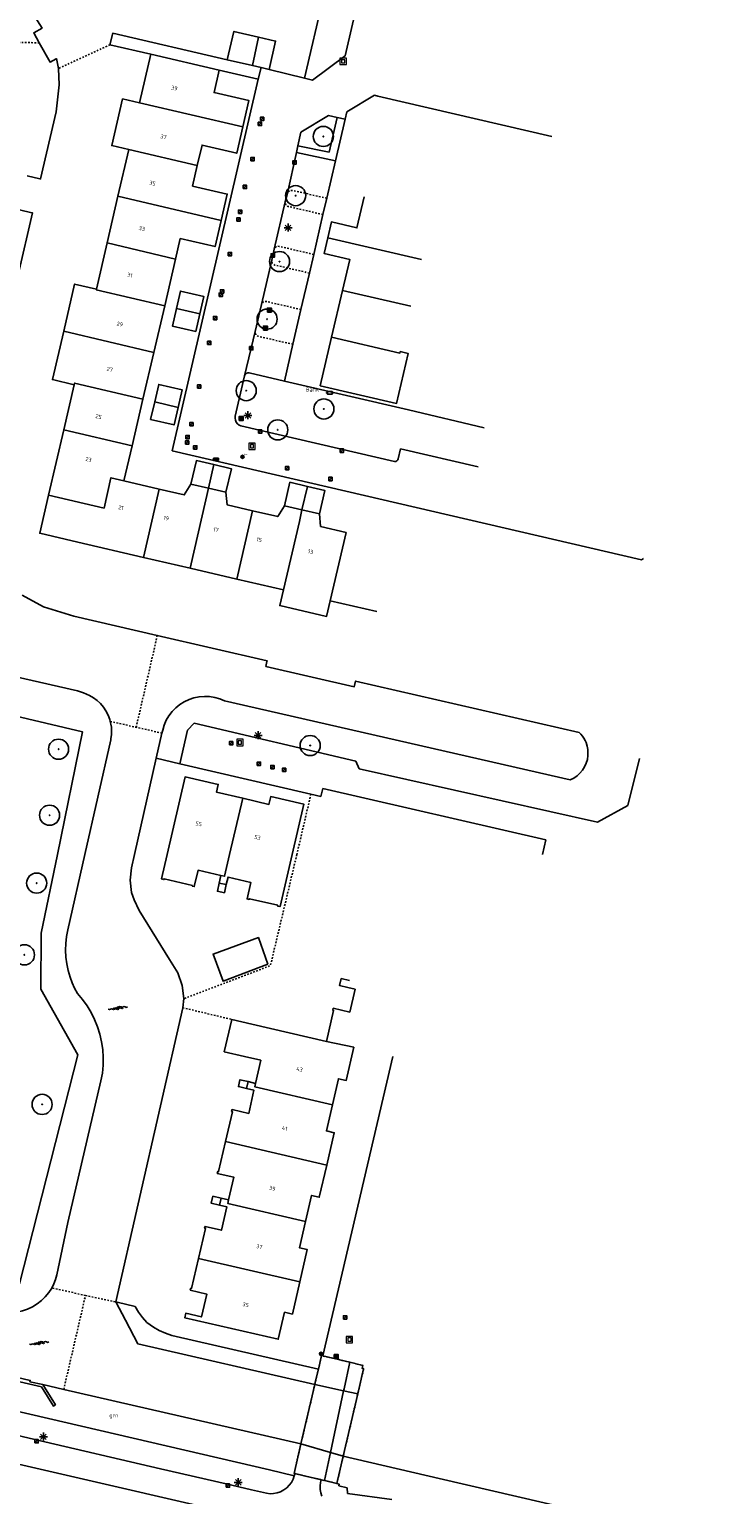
# Model space of a CAD drawing. Header units: metres. Extents: x 116958 to 118326, y 475500 to 477904.
# Tile 995 of 1001: x 117913 to 118000, y 477420 to 477603. Entities that reach past the tile are written whole.
import ezdxf

# ---------------------------------------------------------------- set-up
doc = ezdxf.new("R2010")
doc.units = ezdxf.units.M
doc.header["$LTSCALE"] = 0.2
doc.linetypes.add('MATGRENS', pattern=[2, 1, -1])
doc.layers.get('0').update_dxf_attribs({"color": 6})
for name, color, linetype in [('B-WE-GR-BOOM-G', 252, 'Continuous'), ('B-WE-GR-GROENVOORZIENING-GV', 252, 'Continuous'), ('B-WE-GW-WATERGANG_INSTEEK-G', 252, 'Continuous'), ('B-WE-GW-WATERGANG_WATERLIJN-G', 252, 'Continuous'), ('B-WE-IE-MEUBILAIR-G', 252, 'Continuous'), ('B-WE-IE-MEUBILAIR_WEGMEUBILAIR_AFVALBAK-G', 252, 'Continuous'), ('B-WE-IE-MEUBILAIR_WEGMEUBILAIR_LICHTMAST-G', 252, 'Continuous'), ('B-WE-IE-MEUBILAIR_WEGMEUBILAIR_VERKEERSBORD-PAAL', 252, 'Continuous'), ('B-WE-IE-MEUBILAIR_WEGMEUBILAIR_VERKEERSLICHT-G', 252, 'Continuous'), ('B-WE-KL-DATA_KAST-G', 90, 'Continuous'), ('B-WE-KW-KUNSTWERK_KADEMUUR-GV', 252, 'Continuous'), ('B-WE-KW-KUNSTWERK_LANDHOOFD-GV', 252, 'Continuous'), ('B-WE-KW-KUNSTWERK_TUNNEL-GV', 252, 'Continuous'), ('B-WE-KW-KUNSTWERK_WALBESCHERMING-GV', 252, 'Continuous'), ('B-WE-OG-BEBOUWING-GV', 252, 'Continuous'), ('B-WE-OG-HUISNUMMER-T25', 2, 'Continuous'), ('B-WE-RI-HWA_KOLK_TROTTOIRKOLK-G', 252, 'Continuous'), ('B-WE-VH-MATERIAALGRENS-G', 252, 'MATGRENS'), ('B-WE-VH-VERHARDING_ASFALT-GV', 252, 'Continuous')]:
    doc.layers.add(name, color=color, linetype=linetype)
doc.layers.add('B-WE-RI-RIOOLPUT', color=31, linetype='Continuous', lineweight=0)
doc.styles.get("Standard").update_dxf_attribs({"font": 'isocp.shx'})

# ---------------------------------------------------------------- blocks, each defined once
blk = doc.blocks.new('BGT_GR')
at = {"insert": (0.043, 0.019), "char_height": 0.1, "attachment_point": 5, "line_spacing_factor": 0.8}
blk.add_mtext('{\\C256;grn}', dxfattribs=at)
blk = doc.blocks.new('BGTWT')
for centre, start_param, end_param in [((-0.024, -0.058), 5.873058, 6.693313), ((0.001, 0.072), 2.731465, 3.55172), ((0.027, -0.043), 5.873058, 6.693313), ((0.028, -0.058), 5.873058, 6.693313), ((0.053, 0.072), 2.731465, 3.55172), ((0.08, -0.043), 5.873058, 6.693313), ((0.106, 0.072), 2.731465, 3.55172), ((-0.106, 0.044), 2.731465, 3.55172), ((-0.08, -0.071), 5.873058, 6.693313), ((-0.053, 0.044), 2.731465, 3.55172), ((-0.05, 0.057), 2.731465, 3.55172), ((-0.027, -0.071), 5.873058, 6.693313), ((-0.001, 0.044), 2.731465, 3.55172), ((0.002, 0.057), 2.731465, 3.55172), ((0.055, 0.057), 2.731465, 3.55172)]:
    blk.add_ellipse(centre, major_axis=(0, 0.0627), ratio=0.52488, start_param=start_param, end_param=end_param)
blk = doc.blocks.new('CELQ211865')
for p, q in [((-0.5, 0), (0.5, 0)), ((0.35, -0.34), (-0.35, 0.34)), ((0.35, 0.34), (-0.35, -0.34)), ((0, 0.53), (0, -0.47))]:
    blk.add_line(p, q)
blk = doc.blocks.new('Vb')
blk.add_lwpolyline([(125, -138), (-127, -138), (0, 185), (114, -100), (-71, -100), (0, 100), (56, -60), (-13, -60), (0, -20), (1, 30)])
blk.add_circle((0, 0), 200)
blk = doc.blocks.new('CELQ201000')
at = {"flags": 128}
for points in [[(-0.25, -0.25), (-0.25, 0.25), (0.25, 0.25), (0.25, -0.25), (-0.25, -0.25)], [(-0.18, -0.18), (-0.18, 0.18), (0.18, 0.18), (0.18, -0.18), (-0.18, -0.18)], [(-0.11, -0.11), (-0.11, 0.11), (0.11, 0.11), (0.11, -0.11), (-0.11, -0.11)], [(-0.04, -0.04), (-0.04, 0.04), (0.04, 0.04), (0.04, -0.04), (-0.04, -0.04)]]:
    blk.add_lwpolyline(points, dxfattribs=at)
blk = doc.blocks.new('Pbrd')
for points in [[(-400, -400), (400, -400), (400, 400), (-400, 400)], [(-200, -200), (200, -200), (200, 200), (-200, 200)]]:
    blk.add_lwpolyline(points, close=True)
blk = doc.blocks.new('Kvtrot')
blk.add_line((0, -420), (420, 0))
at = {"flags": 128}
blk.add_lwpolyline([(0, -420), (420, -420), (420, 0), (0, 0)], close=True, dxfattribs=at)
blk = doc.blocks.new('Bestboom')
h = blk.add_hatch(color=256)
h.dxf.hatch_style = 1
h.paths.add_polyline_path([(41, 0, 1), (-41, 0, 1)])
for radius in [1260, 41.1]:
    blk.add_circle((0, 0), radius)
blk = doc.blocks.new('Papierb')
blk.add_lwpolyline([(350, 200), (650, 200), (650, -100), (50, -100), (50, 200), (350, 200)])
for centre in [(-25, 50), (725, 50)]:
    blk.add_circle(centre, 37.5)
blk = doc.blocks.new('CELQ70108')
for p, q in [((-0.62, 0.31), (0.62, 0.31)), ((-0.62, -0.31), (-0.62, 0.31)), ((-0.62, -0.31), (0.62, 0.31)), ((0.62, -0.31), (0.62, 0.31)), ((-0.62, -0.31), (0.62, -0.31))]:
    blk.add_line(p, q)
blk = doc.blocks.new('Brandkr')
for p, q in [((-141, 141), (141, -141)), ((-141, -141), (141, 141))]:
    blk.add_line(p, q)
blk.add_circle((0, 0), 200)
at = {"oblique": 15}
blk.add_text('brk', height=180, dxfattribs=at).set_placement((172, 218))
blk = doc.blocks.new('BGT_BK10')
blk.add_text('Bank', height=0.5).set_placement((-0.18, -0.17))

msp = doc.modelspace()

# ---------------------------------------------------------------- linework, layer by layer
at = {"layer": 'B-WE-GR-GROENVOORZIENING-GV', "flags": 128}
for points in [[(117937.512, 477599.455), (117923.174, 477602.773), (117922.822, 477601.314)], [(117927.938, 477600.136), (117922.822, 477601.314)], [(117941.388, 477597.012), (117936.511, 477598.148)]]:
    msp.add_lwpolyline(points, dxfattribs=at)
at = {"layer": 'B-WE-GW-WATERGANG_INSTEEK-G', "flags": 128}
for points in [[(117893.974, 477525.472), (117902.581, 477519.313), (117919.378, 477515.369), (117916.245, 477500)], [(117928.605, 477512.048), (117931.571, 477511.361)], [(117916.245, 477500), (117914.234, 477490.139), (117914.188, 477483.155), (117918.801, 477474.925), (117911.498, 477446.277), (117910.682, 477446.47)], [(117948.912, 477435.619), (117930.564, 477439.829), (117929.767, 477440.106), (117928.998, 477440.456), (117928.266, 477440.876), (117927.85, 477441.157), (117927.451, 477441.46), (117926.9, 477442.082), (117926.404, 477442.749), (117925.967, 477443.456), (117923.72, 477443.973), (117923.555, 477444.011)]]:
    msp.add_lwpolyline(points, dxfattribs=at)
at = {"layer": 'B-WE-GW-WATERGANG_WATERLIJN-G', "flags": 128}
for points in [[(117917.163, 477632.487), (117916.491, 477632.193), (117915.848, 477631.841), (117915.238, 477631.432), (117914.667, 477630.972), (117914.14, 477630.462), (117913.659, 477629.908), (117913.23, 477629.313), (117912.855, 477628.682), (117912.538, 477628.021), (117911.537, 477625), (117909.941, 477617.859), (117909.666, 477616.307), (117909.574, 477615.788), (117909.587, 477613.805), (117909.943, 477611.751), (117910.555, 477609.865), (117911.413, 477608.034), (117914.329, 477603.405), (117913.283, 477602.819), (117913.984, 477601.57)], [(117913.984, 477601.57), (117915.338, 477599.156), (117916.088, 477599.576), (117916.122, 477599.595), (117916.39, 477598.356)], [(117916.39, 477598.356), (117916.468, 477596.294), (117916.087, 477592.913), (117914.135, 477584.538), (117914.042, 477584.559), (117912.476, 477584.91)], [(117911.49, 477580.678), (117913.07, 477580.31), (117913.145, 477580.292), (117905.909, 477549.254)], [(117911.848, 477532.441), (117914.501, 477531.003), (117918.294, 477529.824), (117928.754, 477527.417)], [(117922.87, 477516.648), (117922.795, 477516.909), (117922.592, 477517.448), (117922.33, 477517.96), (117922.011, 477518.439), (117921.64, 477518.879), (117921.222, 477519.275), (117920.762, 477519.62), (117920.266, 477519.912), (117919.533, 477520.211), (117918.783, 477520.465), (117897.885, 477525.256), (117897.296, 477525.497), (117896.735, 477525.796), (117896.206, 477526.149), (117895.817, 477526.462)], [(117928.754, 477527.417), (117942.501, 477524.253), (117942.476, 477524.143), (117942.338, 477523.547), (117953.398, 477520.991), (117953.523, 477521.534), (117953.563, 477521.707), (117981.557, 477515.265), (117981.759, 477515.052), (117981.942, 477514.824), (117982.122, 477514.557), (117982.276, 477514.275), (117982.398, 477513.998)], [(117982.398, 477513.998), (117982.536, 477513.568), (117982.62, 477513.125), (117982.643, 477512.883), (117982.637, 477512.388), (117982.564, 477511.899), (117982.425, 477511.424), (117982.223, 477510.972), (117981.96, 477510.552), (117981.643, 477510.172), (117981.277, 477509.839), (117980.869, 477509.559), (117980.427, 477509.337), (117937.174, 477519.213), (117936.57, 477519.47), (117935.94, 477519.652), (117935.293, 477519.758), (117934.638, 477519.785), (117933.984, 477519.733), (117933.341, 477519.604), (117932.718, 477519.398), (117932.125, 477519.119), (117931.569, 477518.77), (117931.059, 477518.358), (117930.602, 477517.887), (117930.205, 477517.365), (117929.873, 477516.799), (117929.612, 477516.198), (117929.425, 477515.569), (117929.338, 477515.193)], [(117919.679, 477500), (117922.918, 477514.356), (117922.956, 477514.523), (117923.014, 477514.992), (117923.029, 477515.465), (117922.999, 477515.937), (117922.947, 477516.295), (117922.87, 477516.648)], [(117929.338, 477515.193), (117928.605, 477512.048)], [(117928.605, 477512.048), (117925.901, 477500)], [(117912.516, 477443.115), (117913.133, 477443.403), (117913.713, 477443.759), (117914.25, 477444.178), (117914.736, 477444.655), (117915.165, 477445.183), (117915.532, 477445.757), (117915.797, 477446.287), (117916.009, 477446.841), (117916.166, 477447.413), (117917.56, 477453.962), (117921.7, 477471.696), (117921.872, 477472.658), (117921.967, 477473.63), (117921.984, 477474.607), (117921.922, 477475.583), (117921.783, 477476.55), (117921.566, 477477.503), (117921.275, 477478.435), (117920.909, 477479.341), (117920.472, 477480.215), (117919.967, 477481.052), (117919.396, 477481.845), (117918.764, 477482.59), (117918.406, 477483.261), (117918.096, 477483.956), (117917.834, 477484.67), (117917.599, 477485.49), (117917.428, 477486.325), (117917.321, 477487.172), (117917.28, 477488.024), (117917.304, 477488.876), (117917.394, 477489.724), (117917.549, 477490.563), (117919.679, 477500)], [(117925.901, 477500), (117925.523, 477498.318), (117925.375, 477496.791), (117925.512, 477495.25), (117925.837, 477494.343), (117926.492, 477493.011), (117930.289, 477486.859), (117931.305, 477485.213), (117931.875, 477483.617), (117932.087, 477481.966)], [(117931.938, 477480.829), (117923.555, 477444.011)], [(117932.087, 477481.966), (117931.938, 477480.829)], [(117923.555, 477444.011), (117924.756, 477441.713), (117926.294, 477438.772), (117948.458, 477433.671)], [(117946.727, 477426.251), (117942.185, 477427.294), (117917.042, 477433.068), (117914.411, 477433.672)], [(118000, 477413.593), (117964.023, 477421.937), (117952.02, 477424.721)]]:
    msp.add_lwpolyline(points, dxfattribs=at)
at = {"layer": 'B-WE-KW-KUNSTWERK_KADEMUUR-GV', "flags": 128}
for points in [[(117914.411, 477433.672), (117916.003, 477431.155), (117915.753, 477430.988), (117914.242, 477433.389), (117898.525, 477437.017)], [(117914.411, 477433.672), (117912.819, 477434.031), (117912.849, 477434.191), (117910.36, 477434.753), (117910.324, 477434.613), (117908.166, 477435.111), (117898.598, 477437.322)]]:
    msp.add_lwpolyline(points, dxfattribs=at)
at = {"layer": 'B-WE-KW-KUNSTWERK_LANDHOOFD-GV', "flags": 128}
for points in [[(117948.912, 477435.619), (117949.303, 477437.294), (117949.477, 477437.254)], [(117949.477, 477437.254), (117952.833, 477436.475)], [(117948.458, 477433.671), (117948.524, 477433.956), (117948.912, 477435.619)], [(117948.458, 477433.671), (117952.065, 477432.888), (117953.836, 477432.504)], [(117945.944, 477422.544), (117945.866, 477422.563), (117946.727, 477426.251)], [(117952.02, 477424.721), (117950.417, 477425.184), (117946.727, 477426.251)], [(117952.02, 477424.721), (117951.224, 477421.309)], [(117949.237, 477421.759), (117946.067, 477422.515), (117945.944, 477422.544)], [(117951.224, 477421.309), (117949.666, 477421.671), (117949.237, 477421.759)]]:
    msp.add_lwpolyline(points, dxfattribs=at)
at = {"layer": 'B-WE-KW-KUNSTWERK_TUNNEL-GV', "flags": 128}
msp.add_lwpolyline([(117949.303, 477437.294), (117949.263, 477437.123), (117948.912, 477435.619), (117948.524, 477433.956), (117948.458, 477433.671), (117946.727, 477426.251), (117945.864, 477422.553), (117945.996, 477422.525), (117946.066, 477422.509), (117949.666, 477421.671), (117951.224, 477421.309), (117952.02, 477424.721), (117953.836, 477432.504), (117954.572, 477435.661), (117954.371, 477435.717), (117954.451, 477436.063), (117952.833, 477436.475), (117949.477, 477437.254), (117949.303, 477437.294)], dxfattribs=at)
at = {"layer": 'B-WE-KW-KUNSTWERK_WALBESCHERMING-GV', "flags": 128}
for points in [[(117912.476, 477584.91), (117914.042, 477584.559), (117914.135, 477584.538), (117916.087, 477592.913), (117916.468, 477596.294), (117916.39, 477598.356), (117916.122, 477599.595), (117916.088, 477599.576), (117915.338, 477599.156), (117913.984, 477601.57)], [(117905.909, 477549.254), (117913.145, 477580.292), (117913.07, 477580.31), (117911.49, 477580.678)], [(117929.338, 477515.193), (117929.425, 477515.569), (117929.612, 477516.198), (117929.873, 477516.799), (117930.205, 477517.365), (117930.602, 477517.887), (117931.059, 477518.358), (117931.569, 477518.77), (117932.125, 477519.119), (117932.718, 477519.398), (117933.341, 477519.604), (117933.984, 477519.733), (117934.638, 477519.785), (117935.293, 477519.758), (117935.94, 477519.652), (117936.57, 477519.47), (117937.174, 477519.213), (117980.427, 477509.337), (117980.869, 477509.559), (117981.277, 477509.839), (117981.643, 477510.172), (117981.96, 477510.552), (117982.223, 477510.972), (117982.425, 477511.424), (117982.564, 477511.899), (117982.637, 477512.388), (117982.643, 477512.883), (117982.62, 477513.125), (117982.536, 477513.568), (117982.398, 477513.998), (117982.276, 477514.275), (117982.122, 477514.557), (117981.942, 477514.824), (117981.759, 477515.052), (117981.557, 477515.265), (117953.563, 477521.707), (117953.523, 477521.534), (117953.398, 477520.991), (117942.338, 477523.547), (117942.476, 477524.143), (117942.501, 477524.253), (117928.754, 477527.417), (117918.294, 477529.824), (117914.501, 477531.003), (117911.848, 477532.441)], [(117897.885, 477525.256), (117918.783, 477520.465), (117919.533, 477520.211), (117920.266, 477519.912), (117920.762, 477519.62), (117921.222, 477519.275), (117921.64, 477518.879), (117922.011, 477518.439), (117922.33, 477517.96), (117922.592, 477517.448), (117922.795, 477516.909), (117922.87, 477516.648)], [(117922.87, 477516.648), (117922.947, 477516.295), (117922.999, 477515.937), (117923.029, 477515.465), (117923.014, 477514.992), (117922.956, 477514.523), (117922.918, 477514.356), (117919.679, 477500)], [(117925.901, 477500), (117928.605, 477512.048), (117929.338, 477515.193)], [(117919.679, 477500), (117917.549, 477490.563), (117917.394, 477489.724), (117917.304, 477488.876), (117917.28, 477488.024), (117917.321, 477487.172), (117917.428, 477486.325), (117917.599, 477485.49), (117917.834, 477484.67), (117918.096, 477483.956), (117918.406, 477483.261), (117918.764, 477482.59), (117919.396, 477481.845), (117919.967, 477481.052), (117920.472, 477480.215), (117920.909, 477479.341), (117921.275, 477478.435), (117921.566, 477477.503), (117921.783, 477476.55), (117921.922, 477475.583), (117921.984, 477474.607), (117921.967, 477473.63), (117921.872, 477472.658), (117921.7, 477471.696), (117917.56, 477453.962), (117916.166, 477447.413), (117916.009, 477446.841), (117915.797, 477446.287), (117915.532, 477445.757)], [(117948.458, 477433.671), (117926.294, 477438.772), (117924.756, 477441.713), (117923.555, 477444.011), (117931.938, 477480.829), (117932.087, 477481.966), (117931.875, 477483.617), (117931.305, 477485.213), (117930.289, 477486.859), (117926.492, 477493.011), (117925.837, 477494.343), (117925.512, 477495.25), (117925.375, 477496.791), (117925.523, 477498.318), (117925.901, 477500)], [(117915.532, 477445.757), (117915.165, 477445.183), (117914.736, 477444.655), (117914.25, 477444.178), (117913.713, 477443.759), (117913.133, 477443.403), (117912.516, 477443.115), (117911.871, 477442.898), (117911.205, 477442.755), (117910.528, 477442.688), (117909.847, 477442.698), (117909.426, 477442.743), (117909.01, 477442.817), (117900.318, 477444.72)], [(117914.411, 477433.672), (117917.042, 477433.068), (117942.185, 477427.294), (117946.727, 477426.251)], [(117952.02, 477424.721), (117964.023, 477421.937), (118000, 477413.593)]]:
    msp.add_lwpolyline(points, dxfattribs=at)
at = {"layer": 'B-WE-OG-BEBOUWING-GV', "flags": 128}
for points in [[(117941.43, 477602.278), (117938.335, 477602.992), (117937.512, 477599.455)], [(117941.43, 477602.278), (117940.658, 477598.724)], [(117942.734, 477598.242), (117943.557, 477601.787), (117941.43, 477602.278)], [(117927.938, 477600.136), (117926.529, 477594.056)], [(117936.511, 477598.148), (117927.938, 477600.136)], [(117939.455, 477591.047), (117940.218, 477594.329), (117935.865, 477595.343), (117936.511, 477598.148)], [(117937.512, 477599.455), (117940.658, 477598.724)], [(117940.658, 477598.724), (117941.727, 477598.476)], [(117941.727, 477598.476), (117942.734, 477598.242)], [(117926.529, 477594.056), (117924.396, 477594.55), (117923.041, 477588.706), (117925.174, 477588.212)], [(117939.455, 477591.047), (117926.529, 477594.056)], [(117933.75, 477586.204), (117934.345, 477588.765), (117938.691, 477587.756), (117939.455, 477591.047)], [(117925.174, 477588.212), (117923.82, 477582.367)], [(117925.174, 477588.212), (117933.75, 477586.204)], [(117936.735, 477579.349), (117937.498, 477582.632), (117933.155, 477583.642), (117933.75, 477586.204)], [(117923.82, 477582.367), (117922.465, 477576.522)], [(117936.735, 477579.349), (117923.82, 477582.367)], [(117954.63, 477582.284), (117953.731, 477578.408), (117950.546, 477579.147), (117950.09, 477577.178)], [(117931.031, 477574.515), (117931.628, 477577.077), (117935.973, 477576.068), (117936.735, 477579.349)], [(117922.465, 477576.522), (117921.13, 477570.757)], [(117931.031, 477574.515), (117922.465, 477576.522)], [(117950.09, 477577.178), (117949.631, 477575.2), (117952.826, 477574.458), (117951.922, 477570.582)], [(117961.828, 477574.443), (117950.09, 477577.178)], [(117929.672, 477568.672), (117931.031, 477574.515)], [(117921.13, 477570.757), (117918.407, 477571.369), (117917.038, 477565.466)], [(117929.672, 477568.672), (117921.111, 477570.675), (117921.13, 477570.757)], [(117934.074, 477567.639), (117934.58, 477569.819), (117931.65, 477570.501), (117931.142, 477568.319)], [(117951.922, 477570.582), (117950.56, 477564.738)], [(117960.473, 477568.598), (117951.922, 477570.582)], [(117928.31, 477562.828), (117929.672, 477568.672)], [(117931.142, 477568.319), (117930.633, 477566.128), (117933.563, 477565.446), (117934.074, 477567.639)], [(117934.074, 477567.639), (117931.142, 477568.319)], [(117917.038, 477565.466), (117915.636, 477559.419), (117918.356, 477558.789)], [(117928.31, 477562.828), (117917.038, 477565.466)], [(117950.56, 477564.738), (117949.142, 477558.661), (117958.686, 477556.436), (117960.134, 477562.704), (117959.159, 477562.93)], [(117959.159, 477562.93), (117959.118, 477562.753), (117950.56, 477564.738)], [(117926.95, 477556.984), (117928.31, 477562.828)], [(117918.356, 477558.789), (117917.047, 477553.14)], [(117918.356, 477558.789), (117918.402, 477558.985), (117926.95, 477556.984)], [(117931.353, 477555.941), (117931.862, 477558.131), (117928.932, 477558.813), (117928.422, 477556.623)], [(117925.591, 477551.15), (117926.95, 477556.984)], [(117928.422, 477556.623), (117927.913, 477554.44), (117930.845, 477553.758), (117931.353, 477555.941)], [(117931.353, 477555.941), (117928.422, 477556.623)], [(117917.047, 477553.14), (117915.148, 477544.947)], [(117925.591, 477551.15), (117917.047, 477553.14)], [(117924.569, 477546.759), (117925.591, 477551.15)], [(117935.832, 477548.785), (117933.64, 477549.294), (117932.96, 477546.362)], [(117935.832, 477548.785), (117935.152, 477545.852)], [(117937.343, 477545.343), (117938.025, 477548.275), (117935.832, 477548.785)], [(117924.569, 477546.759), (117922.942, 477547.138), (117922.094, 477543.339), (117915.148, 477544.947)], [(117928.979, 477545.734), (117924.569, 477546.759)], [(117947.53, 477546.065), (117945.34, 477546.574), (117944.658, 477543.642)], [(117915.148, 477544.947), (117914.047, 477540.193), (117918.8, 477539.088), (117927.011, 477537.18)], [(117927.011, 477537.18), (117928.979, 477545.734)], [(117932.96, 477546.362), (117932.132, 477545.004), (117928.979, 477545.734)], [(117935.152, 477545.852), (117934.835, 477544.377), (117932.845, 477535.824)], [(117932.96, 477546.362), (117935.152, 477545.852)], [(117937.343, 477545.343), (117935.152, 477545.852)], [(117940.68, 477543.02), (117937.488, 477543.761), (117937.343, 477545.343)], [(117947.53, 477546.065), (117946.849, 477543.132)], [(117949.03, 477542.625), (117949.712, 477545.557), (117947.53, 477546.065)], [(117940.68, 477543.02), (117938.691, 477534.465)], [(117944.658, 477543.642), (117943.825, 477542.29), (117940.68, 477543.02)], [(117946.849, 477543.132), (117946.533, 477541.662), (117944.534, 477533.107)], [(117946.849, 477543.132), (117944.658, 477543.642)], [(117949.03, 477542.625), (117946.849, 477543.132)], [(117952.378, 477540.306), (117949.177, 477541.049), (117949.03, 477542.625)], [(117950.389, 477531.746), (117952.378, 477540.306)], [(117927.011, 477537.18), (117932.845, 477535.824)], [(117932.845, 477535.824), (117938.691, 477534.465)], [(117938.691, 477534.465), (117944.534, 477533.107)], [(117944.534, 477533.107), (117944.081, 477531.159), (117949.936, 477529.798), (117950.389, 477531.746)], [(117950.389, 477531.746), (117956.232, 477530.389)], [(117939.443, 477507.03), (117936.159, 477507.788), (117936.384, 477508.762), (117932.234, 477509.72), (117929.988, 477500)], [(117939.443, 477507.03), (117937.8, 477500)], [(117945.629, 477500), (117947.093, 477506.291), (117942.951, 477507.248), (117942.726, 477506.272), (117939.443, 477507.03)], [(117929.988, 477500), (117929.28, 477496.938), (117929.571, 477496.868), (117929.593, 477496.966), (117933.148, 477496.139), (117933.126, 477496.041), (117933.379, 477495.982), (117933.857, 477498.037), (117936.721, 477497.37)], [(117937.8, 477500), (117937.162, 477497.273), (117936.721, 477497.37)], [(117937.386, 477496.231), (117937.598, 477497.166), (117940.471, 477496.498), (117939.992, 477494.443), (117940.256, 477494.381), (117940.275, 477494.469), (117943.83, 477493.642), (117943.81, 477493.553), (117944.112, 477493.484), (117945.629, 477500)], [(117936.721, 477497.37), (117936.502, 477496.426)], [(117936.502, 477496.426), (117936.264, 477495.403), (117937.152, 477495.207), (117937.386, 477496.231)], [(117936.502, 477496.426), (117937.386, 477496.231)], [(117942.563, 477486.263), (117941.393, 477489.602), (117935.73, 477487.532), (117936.983, 477484.152), (117942.563, 477486.263)], [(117952.781, 477484.239), (117951.758, 477484.479), (117951.553, 477483.602), (117952.576, 477483.363)], [(117952.576, 477483.363), (117953.5, 477483.147), (117952.829, 477480.275), (117950.775, 477480.756), (117950.718, 477480.511), (117950.816, 477480.488), (117949.911, 477476.623)], [(117949.911, 477476.623), (117940.587, 477478.778), (117938.061, 477479.362), (117937.12, 477475.312), (117939.65, 477474.726), (117941.704, 477474.25), (117941.038, 477471.367)], [(117953.348, 477475.878), (117949.911, 477476.623)], [(117950.658, 477468.667), (117951.416, 477471.951), (117952.39, 477471.726), (117953.348, 477475.878)], [(117940.102, 477471.584), (117939.079, 477471.821), (117938.89, 477470.96), (117939.913, 477470.723)], [(117940.102, 477471.584), (117939.913, 477470.723)], [(117941.038, 477471.367), (117940.102, 477471.584)], [(117941.038, 477471.367), (117940.944, 477470.941), (117950.658, 477468.667)], [(117939.913, 477470.723), (117940.848, 477470.507), (117940.188, 477467.612), (117938.112, 477468.091), (117938.055, 477467.838), (117938.152, 477467.816), (117937.286, 477464.075)], [(117949.951, 477461.144), (117950.883, 477465.188), (117949.908, 477465.413), (117950.658, 477468.667)], [(117937.286, 477464.075), (117936.419, 477460.335), (117936.321, 477460.356), (117936.262, 477460.104), (117938.318, 477459.628), (117937.659, 477456.783)], [(117949.951, 477461.144), (117937.286, 477464.075)], [(117947.289, 477454.061), (117948.047, 477457.345), (117949.022, 477457.12), (117949.951, 477461.144)], [(117936.735, 477456.997), (117935.712, 477457.234), (117935.498, 477456.359), (117936.521, 477456.122)], [(117936.735, 477456.997), (117936.521, 477456.122)], [(117937.659, 477456.783), (117936.735, 477456.997)], [(117947.289, 477454.061), (117937.557, 477456.339), (117937.659, 477456.783)], [(117936.521, 477456.122), (117937.457, 477455.905), (117936.781, 477452.992), (117934.726, 477453.468), (117934.672, 477453.235), (117934.769, 477453.212), (117933.9, 477449.462)], [(117946.579, 477446.528), (117947.509, 477450.563), (117946.534, 477450.787), (117947.289, 477454.061)], [(117933.9, 477449.462), (117933.033, 477445.712), (117932.935, 477445.734), (117932.876, 477445.481), (117934.932, 477445.004), (117934.269, 477442.14), (117932.31, 477442.593), (117932.18, 477442.028), (117943.894, 477439.337), (117944.674, 477442.719), (117945.648, 477442.495), (117946.579, 477446.528)], [(117946.579, 477446.528), (117933.9, 477449.462)]]:
    msp.add_lwpolyline(points, dxfattribs=at)
at = {"layer": 'B-WE-VH-MATERIAALGRENS-G', "flags": 128}
for points in [[(117913.984, 477601.57), (117911.094, 477601.625), (117899.386, 477601.847)], [(117922.822, 477601.314), (117916.39, 477598.356)], [(117949.483, 477580.084), (117945.14, 477581.088), (117944.963, 477581.168), (117944.83, 477581.309), (117944.76, 477581.49), (117944.765, 477581.684)], [(117949.952, 477582.109), (117945.644, 477583.106), (117945.459, 477583.108), (117945.285, 477583.048), (117945.142, 477582.932), (117945.046, 477582.774)], [(117948.327, 477575.093), (117943.99, 477576.099), (117943.797, 477576.105), (117943.616, 477576.038), (117943.474, 477575.907), (117943.392, 477575.732)], [(117947.784, 477572.755), (117943.452, 477573.759), (117943.275, 477573.839), (117943.142, 477573.98), (117943.072, 477574.161), (117943.077, 477574.355)], [(117946.727, 477568.195), (117942.391, 477569.199), (117942.198, 477569.205), (117942.017, 477569.138), (117941.875, 477569.007), (117941.793, 477568.832)], [(117945.718, 477563.842), (117941.383, 477564.846), (117941.206, 477564.926), (117941.073, 477565.067), (117941.003, 477565.248), (117941.008, 477565.442)], [(117926.104, 477515.92), (117928.754, 477527.417)], [(117922.87, 477516.648), (117926.104, 477515.92)], [(117929.338, 477515.193), (117926.104, 477515.92)], [(117947.974, 477507.564), (117946.37, 477500.669), (117946.211, 477500)], [(117946.211, 477500), (117942.906, 477486.094), (117932.087, 477481.966)], [(117931.938, 477480.829), (117938.061, 477479.362)], [(117919.767, 477444.834), (117915.532, 477445.757)], [(117917.042, 477433.068), (117919.767, 477444.834)], [(117919.767, 477444.834), (117923.555, 477444.011)], [(117952.833, 477436.475), (117949.477, 477437.254), (117949.303, 477437.294), (117949.263, 477437.123), (117948.912, 477435.619), (117948.524, 477433.956), (117948.458, 477433.671), (117946.727, 477426.251), (117945.864, 477422.553), (117945.996, 477422.525), (117946.066, 477422.509), (117949.666, 477421.671)], [(117949.666, 477421.671), (117951.224, 477421.309), (117952.02, 477424.721), (117953.836, 477432.504), (117954.572, 477435.661), (117954.371, 477435.717), (117954.451, 477436.063), (117952.833, 477436.475)]]:
    msp.add_lwpolyline(points, dxfattribs=at)
at = {"layer": 'B-WE-VH-VERHARDING_ASFALT-GV'}
for p, q in [((117952.278, 477599.924), (117956.126, 477616.729)), ((117947.182, 477597.149), (117951.519, 477615.903)), ((117948.161, 477596.908), (117952.278, 477599.924)), ((117941.388, 477597.012), (117941.727, 477598.476)), ((117942.734, 477598.242), (117947.182, 477597.149)), ((117930.598, 477550.514), (117941.388, 477597.012)), ((117947.182, 477597.149), (117948.161, 477596.908)), ((117955.922, 477595), (117952.459, 477592.925)), ((117956.362, 477594.898), (117955.922, 477595)), ((117978.14, 477589.843), (117956.362, 477594.898)), ((117950.159, 477592.481), (117946.724, 477590.367)), ((117951.273, 477592.236), (117950.159, 477592.481)), ((117952.459, 477592.925), (117952.249, 477592.02)), ((117950.262, 477587.875), (117951.273, 477592.236)), ((117952.249, 477592.02), (117951.038, 477586.795)), ((117951.273, 477592.236), (117952.249, 477592.02)), ((117946.164, 477587.825), (117946.318, 477588.693)), ((117946.724, 477590.367), (117946.318, 477588.693)), ((117946.318, 477588.693), (117950.262, 477587.875)), ((117945.046, 477582.774), (117946.164, 477587.825)), ((117951.038, 477586.795), (117946.164, 477587.825)), ((117951.038, 477586.795), (117949.952, 477582.109)), ((117943.392, 477575.732), (117944.765, 477581.684)), ((117944.765, 477581.684), (117945.046, 477582.774)), ((117949.952, 477582.109), (117949.483, 477580.084)), ((117949.483, 477580.084), (117948.327, 477575.093)), ((117941.793, 477568.832), (117943.077, 477574.355)), ((117943.077, 477574.355), (117943.392, 477575.732)), ((117948.327, 477575.093), (117947.784, 477572.755)), ((117947.784, 477572.755), (117946.727, 477568.195)), ((117941.008, 477565.442), (117941.793, 477568.832)), ((117946.727, 477568.195), (117945.718, 477563.842)), ((117939.659, 477559.88), (117941.008, 477565.442)), ((117945.718, 477563.842), (117944.653, 477559.247)), ((117938.503, 477554.861), (117939.659, 477559.88)), ((117939.741, 477560.058), (117939.659, 477559.88)), ((117939.883, 477560.194), (117939.741, 477560.058)), ((117940.065, 477560.269), (117939.883, 477560.194)), ((117940.261, 477560.272), (117940.065, 477560.269)), ((117944.653, 477559.247), (117940.261, 477560.272)), ((117944.653, 477559.247), (117960.176, 477555.624)), ((117938.483, 477554.603), (117938.503, 477554.861)), ((117938.525, 477554.348), (117938.483, 477554.603)), ((117938.627, 477554.11), (117938.525, 477554.348)), ((117938.783, 477553.904), (117938.627, 477554.11)), ((117938.985, 477553.741), (117938.783, 477553.904)), ((117960.176, 477555.624), (117969.669, 477553.376)), ((117939.219, 477553.631), (117938.985, 477553.741)), ((117958.436, 477549.177), (117939.219, 477553.631)), ((117989.335, 477536.882), (117930.598, 477550.514)), ((117959.194, 477550.742), (117958.911, 477549.508)), ((117968.89, 477548.517), (117959.194, 477550.742)), ((117958.591, 477549.193), (117958.436, 477549.177)), ((117958.732, 477549.259), (117958.591, 477549.193)), ((117958.843, 477549.368), (117958.732, 477549.259)), ((117958.911, 477549.508), (117958.843, 477549.368)), ((117989.572, 477537.05), (117989.335, 477536.882)), ((117931.571, 477511.361), (117932.525, 477515.547)), ((117932.525, 477515.547), (117933.362, 477516.419)), ((117933.362, 477516.419), (117953.585, 477511.682)), ((117953.585, 477511.682), (117954.009, 477510.715)), ((117987.648, 477506.153), (117989.074, 477512.028)), ((117947.974, 477507.564), (117931.571, 477511.361)), ((117954.009, 477510.715), (117983.851, 477504.052)), ((117949.457, 477508.248), (117949.231, 477507.273)), ((117977.353, 477501.845), (117949.457, 477508.248)), ((117949.231, 477507.273), (117947.974, 477507.564)), ((117983.851, 477504.052), (117987.648, 477506.153)), ((117976.932, 477500), (117977.353, 477501.845)), ((117949.477, 477437.254), (117958.235, 477474.723)), ((117952.833, 477436.475), (117952.116, 477433.126)), ((117897.438, 477433.557), (117942.798, 477422.985)), ((117952.065, 477432.888), (117950.417, 477425.184)), ((117952.116, 477433.126), (117952.065, 477432.888)), ((117913.439, 477426.799), (117898.437, 477430.34)), ((117952.401, 477414.271), (117900.151, 477426.307)), ((117929.155, 477423.14), (117913.439, 477426.799)), ((117950.417, 477425.184), (117949.666, 477421.671)), ((117937.367, 477421.236), (117929.155, 477423.14)), ((117942.798, 477422.985), (117945.893, 477422.264)), ((117945.743, 477421.837), (117945.531, 477421.437)), ((117945.893, 477422.264), (117945.743, 477421.837)), ((117945.893, 477422.264), (117945.907, 477422.32)), ((117945.907, 477422.32), (117945.92, 477422.376)), ((117945.92, 477422.376), (117945.944, 477422.544)), ((117940.54, 477420.517), (117937.367, 477421.236)), ((117942.404, 477420.067), (117940.54, 477420.517)), ((117942.854, 477420.018), (117942.404, 477420.067)), ((117943.306, 477420.036), (117942.854, 477420.018)), ((117943.751, 477420.121), (117943.306, 477420.036)), ((117944.178, 477420.272), (117943.751, 477420.121)), ((117944.578, 477420.484), (117944.178, 477420.272)), ((117944.942, 477420.753), (117944.578, 477420.484)), ((117945.262, 477421.073), (117944.942, 477420.753)), ((117945.531, 477421.437), (117945.262, 477421.073)), ((117949.127, 477420.99), (117949.154, 477421.404)), ((117949.141, 477420.559), (117949.127, 477420.99)), ((117949.219, 477420.135), (117949.141, 477420.559)), ((117949.154, 477421.404), (117949.237, 477421.759)), ((117949.359, 477419.727), (117949.219, 477420.135)), ((117951.224, 477421.309), (117951.511, 477421.201)), ((117951.511, 477421.201), (117951.47, 477421.02)), ((117951.47, 477421.02), (117952.514, 477420.754)), ((117952.514, 477420.754), (117952.533, 477420.061)), ((117952.533, 477420.061), (117958.095, 477419.288))]:
    msp.add_line(p, q, dxfattribs=at)

# ---------------------------------------------------------------- block references
at = {"layer": 'B-WE-GR-BOOM-G', "xscale": 0.001, "yscale": 0.001, "zscale": 0.001}
for p in [(117949.525, 477589.851), (117946.064, 477582.448), (117944.046, 477574.193), (117942.488, 477566.994), (117939.881, 477558.044), (117949.597, 477555.751), (117943.821, 477553.132), (117916.397, 477513.177), (117947.881, 477513.636), (117915.272, 477504.912), (117913.657, 477496.421), (117912.119, 477487.45), (117914.335, 477468.733)]:
    msp.add_blockref('Bestboom', p, dxfattribs=at)
at = {"layer": 'B-WE-GR-GROENVOORZIENING-GV', "xscale": 5, "yscale": 5, "zscale": 5}
msp.add_blockref('BGT_GR', (117923.105, 477429.64), dxfattribs=at)
at = {"layer": 'B-WE-GW-WATERGANG_WATERLIJN-G', "xscale": 10, "yscale": 10, "zscale": 10}
for p in [(117923.81, 477480.783), (117913.966, 477438.865)]:
    msp.add_blockref('BGTWT', p, dxfattribs=at)
at = {"layer": 'B-WE-IE-MEUBILAIR-G'}
msp.add_blockref('BGT_BK10', (117947.5, 477558.1), dxfattribs=at)
at = {"layer": 'B-WE-IE-MEUBILAIR-G', "xscale": 0.001, "yscale": 0.001, "zscale": 0.001}
msp.add_blockref('Brandkr', (117939.411, 477549.763), dxfattribs=at)
at = {"layer": 'B-WE-IE-MEUBILAIR_WEGMEUBILAIR_AFVALBAK-G', "xscale": 0.001, "yscale": 0.001, "zscale": 0.001}
msp.add_blockref('Papierb', (117949.988, 477557.72), dxfattribs=at)
at = {"layer": 'B-WE-IE-MEUBILAIR_WEGMEUBILAIR_LICHTMAST-G'}
for p in [(117945.117, 477578.408), (117940.099, 477554.943), (117941.364, 477514.912), (117914.504, 477427.133), (117938.888, 477421.439)]:
    msp.add_blockref('CELQ211865', p, dxfattribs=at)
at = {"layer": 'B-WE-IE-MEUBILAIR_WEGMEUBILAIR_VERKEERSBORD-PAAL', "xscale": 0.001, "yscale": 0.001, "zscale": 0.001}
msp.add_blockref('Vb', (117949.242, 477437.511), dxfattribs=at)
at = {"layer": 'B-WE-IE-MEUBILAIR_WEGMEUBILAIR_VERKEERSLICHT-G'}
for p in [(117942.782, 477568.115), (117942.285, 477565.869), (117939.24, 477554.549), (117951.15, 477437.185)]:
    msp.add_blockref('CELQ201000', p, dxfattribs=at)
at = {"layer": 'B-WE-KL-DATA_KAST-G', "xscale": 0.5, "yscale": 0.5, "zscale": 0.5}
msp.add_blockref('CELQ70108', (117936.087, 477549.452), dxfattribs=at)
at = {"layer": 'B-WE-RI-HWA_KOLK_TROTTOIRKOLK-G', "xscale": 0.001, "yscale": 0.001, "zscale": 0.001}
for p in [(117941.375, 477591.634), (117941.658, 477592.251), (117940.455, 477587.229), (117945.723, 477586.805), (117939.512, 477583.74), (117938.682, 477579.661), (117938.9, 477580.647), (117937.631, 477575.343), (117942.997, 477575.17), (117936.639, 477570.677), (117936.489, 477570.25), (117935.767, 477567.333), (117935.033, 477564.221), (117940.303, 477563.566), (117933.773, 477558.769), (117932.803, 477554.052), (117932.326, 477552.446), (117941.4, 477553.137), (117932.269, 477551.746), (117933.286, 477551.15), (117951.632, 477550.744), (117944.783, 477548.547), (117950.197, 477547.198), (117937.78, 477514.139), (117941.261, 477511.574), (117942.944, 477511.153), (117944.399, 477510.789), (117952.039, 477442.28), (117913.439, 477426.799), (117937.367, 477421.236)]:
    msp.add_blockref('Kvtrot', p, dxfattribs=at)
at = {"layer": 'B-WE-RI-RIOOLPUT', "xscale": 0.001, "yscale": 0.001, "zscale": 0.001}
for p in [(117952.005, 477599.253), (117940.598, 477551.09), (117939.087, 477514.014), (117952.792, 477439.309)]:
    msp.add_blockref('Pbrd', p, dxfattribs=at)

# ---------------------------------------------------------------- texts
at = {"layer": 'B-WE-OG-HUISNUMMER-T25'}
for s, rotation, p in [('39', 347, (117930.44, 477595.753)), ('37', 346.9, (117929.095, 477589.654)), ('35', 346.9, (117927.709, 477583.849)), ('33', 346.9, (117926.388, 477578.167)), ('31', 346.9, (117924.939, 477572.334)), ('29', 346.9, (117923.631, 477566.222)), ('27', 346.9, (117922.378, 477560.558)), ('25', 346.9, (117920.962, 477554.641)), ('23', 346.9, (117919.712, 477549.274)), ('21', 346.9, (117923.825, 477543.236)), ('19', 347, (117929.484, 477541.92)), ('17', 346.9, (117935.712, 477540.478)), ('15', 346.9, (117941.111, 477539.226)), ('13', 346.9, (117947.549, 477537.732)), ('55', 347, (117933.484, 477503.685)), ('53', 347, (117940.84, 477501.986)), ('43', 347, (117946.1, 477472.987)), ('41', 347, (117944.301, 477465.578)), ('39', 347, (117942.695, 477458.072)), ('37', 347, (117941.077, 477450.775)), ('35', 347, (117939.366, 477443.519))]:
    msp.add_text(s, height=0.5, rotation=rotation, dxfattribs=at).set_placement(p)

doc.saveas('drawing.dxf')
